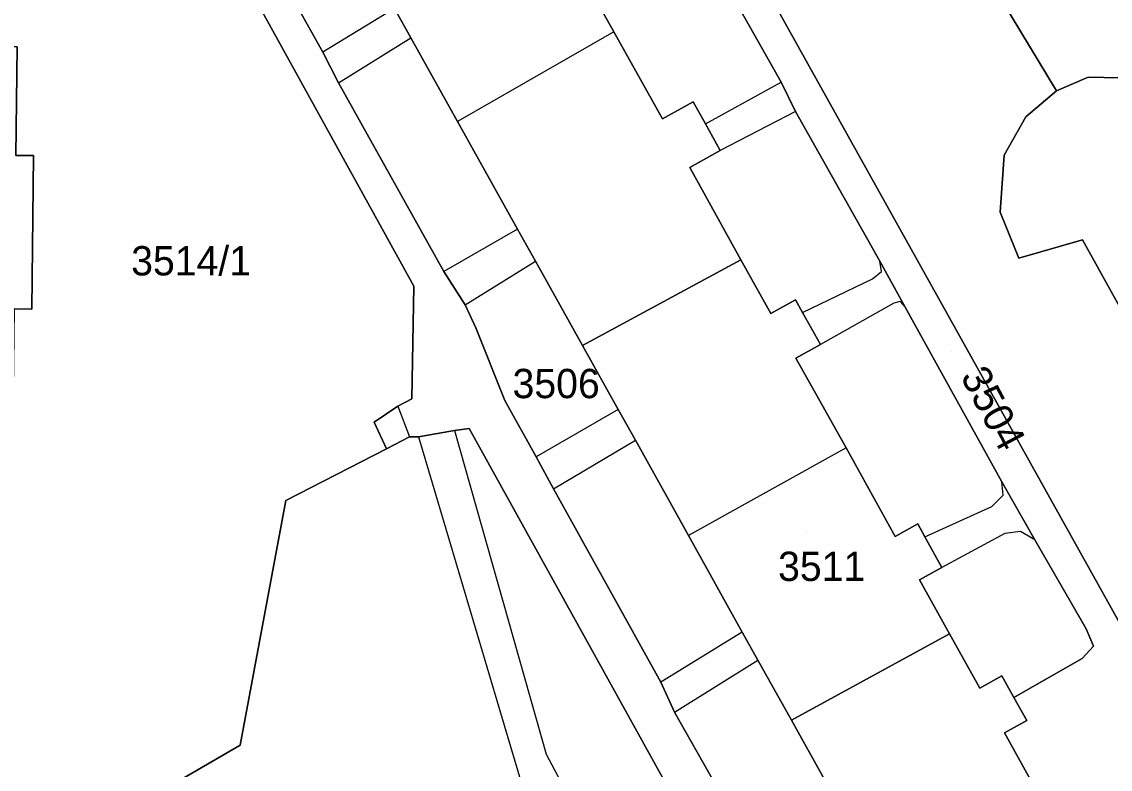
# Model space of a CAD drawing. Extents: x -262715 to -259381, y -1237238 to -1231182.
# Drawn here: x -261491.3 to -261417, y -1235699.9 to -1235648.8 of the extents above; entities that cross this region are included whole.
import ezdxf

# ---------------------------------------------------------------- set-up
doc = ezdxf.new("R2010")
doc.units = 0
for name, color, linetype in [('body_kn', 7, 'Continuous'), ('kladpar_druhypozemkov', 7, 'Continuous'), ('kladpar_hranice', 7, 'Continuous'), ('kladpar_parcelnecisla', 7, 'Continuous'), ('kladpar_plochy', 7, 'Continuous'), ('zappar_hrandruhpozemk', 7, 'Continuous')]:
    doc.layers.add(name, color=color, linetype=linetype)

msp = doc.modelspace()

# ---------------------------------------------------------------- linework, layer by layer
at = {"layer": 'body_kn'}
for p, q in [((-261464.76, -1235649.92), (-261464.76, -1235649.92)), ((-261450.9, -1235649.5), (-261450.9, -1235649.5)), ((-261450.9, -1235649.5), (-261450.9, -1235649.5)), ((-261470.76, -1235650.89), (-261470.76, -1235650.89)), ((-261437.66, -1235651.7), (-261437.66, -1235651.7)), ((-261439.49, -1235652.95), (-261439.49, -1235652.95)), ((-261418.53, -1235652.6), (-261418.53, -1235652.6)), ((-261469.69, -1235652.98), (-261469.69, -1235652.98)), ((-261469.69, -1235652.98), (-261469.69, -1235652.98)), ((-261420.69, -1235653.54), (-261420.69, -1235653.54)), ((-261445.49, -1235654.28), (-261445.49, -1235654.28)), ((-261438.52, -1235654.94), (-261438.52, -1235654.94)), ((-261438.52, -1235654.94), (-261438.52, -1235654.94)), ((-261461.58, -1235655.62), (-261461.58, -1235655.62)), ((-261447.59, -1235655.45), (-261447.59, -1235655.45)), ((-261444.66, -1235655.78), (-261444.66, -1235655.78)), ((-261444.66, -1235655.78), (-261444.66, -1235655.78)), ((-261422.8, -1235655.3), (-261422.8, -1235655.3)), ((-261490.51, -1235657.95), (-261490.51, -1235657.95)), ((-261443.64, -1235657.61), (-261443.64, -1235657.61)), ((-261424.28, -1235657.92), (-261424.28, -1235657.92)), ((-261445.73, -1235658.78), (-261445.73, -1235658.78)), ((-261424.54, -1235661.82), (-261424.54, -1235661.82)), ((-261457.48, -1235662.98), (-261457.48, -1235662.98)), ((-261457.48, -1235662.98), (-261457.48, -1235662.98)), ((-261418.92, -1235663.7), (-261418.92, -1235663.7)), ((-261456.26, -1235665.16), (-261456.26, -1235665.16)), ((-261442.23, -1235665.07), (-261442.23, -1235665.07)), ((-261442.23, -1235665.07), (-261442.23, -1235665.07)), ((-261432.75, -1235665.16), (-261432.75, -1235665.16)), ((-261423.27, -1235664.95), (-261423.27, -1235664.95)), ((-261462.51, -1235665.86), (-261462.51, -1235665.86)), ((-261432.63, -1235665.88), (-261432.63, -1235665.88)), ((-261464.55, -1235666.87), (-261464.55, -1235666.87)), ((-261433.25, -1235666.37), (-261433.25, -1235666.37)), ((-261438.52, -1235667.8), (-261438.52, -1235667.8)), ((-261490.63, -1235668.44), (-261490.63, -1235668.44)), ((-261461.06, -1235668.14), (-261461.06, -1235668.14)), ((-261461.06, -1235668.14), (-261461.06, -1235668.14)), ((-261431.8, -1235668.04), (-261431.8, -1235668.04)), ((-261431.37, -1235667.93), (-261431.37, -1235667.93)), ((-261431.03, -1235668.31), (-261431.03, -1235668.31)), ((-261431.03, -1235668.31), (-261431.03, -1235668.31)), ((-261440.19, -1235668.73), (-261440.19, -1235668.73)), ((-261438.03, -1235668.68), (-261438.03, -1235668.68)), ((-261438.03, -1235668.68), (-261438.03, -1235668.68)), ((-261460.33, -1235669.72), (-261460.33, -1235669.72)), ((-261453.05, -1235670.92), (-261453.05, -1235670.92)), ((-261436.81, -1235670.86), (-261436.81, -1235670.86)), ((-261438.48, -1235671.79), (-261438.48, -1235671.79)), ((-261465.64, -1235675.07), (-261465.64, -1235675.07)), ((-261465.64, -1235675.07), (-261465.64, -1235675.07)), ((-261464.7, -1235674.57), (-261464.7, -1235674.57)), ((-261458.35, -1235674.67), (-261458.35, -1235674.67)), ((-261450.61, -1235675.29), (-261450.61, -1235675.29)), ((-261450.61, -1235675.29), (-261450.61, -1235675.29)), ((-261467.27, -1235676.15), (-261467.27, -1235676.15)), ((-261461.78, -1235676.72), (-261461.78, -1235676.72)), ((-261461.78, -1235676.72), (-261461.78, -1235676.72)), ((-261460.77, -1235676.58), (-261460.77, -1235676.58)), ((-261460.77, -1235676.58), (-261460.77, -1235676.58)), ((-261464.86, -1235677.16), (-261464.86, -1235677.16)), ((-261464.24, -1235677.17), (-261464.24, -1235677.17)), ((-261464.24, -1235677.17), (-261464.24, -1235677.17)), ((-261449.44, -1235677.39), (-261449.44, -1235677.39)), ((-261466.42, -1235677.97), (-261466.42, -1235677.97)), ((-261435.06, -1235677.92), (-261435.06, -1235677.92)), ((-261435.06, -1235677.92), (-261435.06, -1235677.92)), ((-261456.2, -1235678.53), (-261456.2, -1235678.53)), ((-261424.43, -1235680.24), (-261424.43, -1235680.24)), ((-261455.02, -1235680.71), (-261455.02, -1235680.71)), ((-261455.02, -1235680.71), (-261455.02, -1235680.71)), ((-261424.34, -1235681.14), (-261424.34, -1235681.14)), ((-261473.29, -1235681.51), (-261473.29, -1235681.51)), ((-261425.12, -1235681.91), (-261425.12, -1235681.91)), ((-261430.17, -1235683.11), (-261430.17, -1235683.11)), ((-261445.82, -1235683.89), (-261445.82, -1235683.89)), ((-261431.7, -1235683.96), (-261431.7, -1235683.96)), ((-261429.69, -1235683.98), (-261429.69, -1235683.98)), ((-261429.69, -1235683.98), (-261429.69, -1235683.98)), ((-261424.22, -1235683.77), (-261424.22, -1235683.77)), ((-261423.15, -1235683.63), (-261423.15, -1235683.63)), ((-261422.17, -1235684.2), (-261422.17, -1235684.2)), ((-261422.17, -1235684.2), (-261422.17, -1235684.2)), ((-261428.52, -1235686.08), (-261428.52, -1235686.08)), ((-261430.05, -1235686.93), (-261430.05, -1235686.93)), ((-261442.14, -1235690.49), (-261442.14, -1235690.49)), ((-261442.14, -1235690.49), (-261442.14, -1235690.49)), ((-261428, -1235690.61), (-261428, -1235690.61)), ((-261428, -1235690.61), (-261428, -1235690.61)), ((-261418.67, -1235690.27), (-261418.67, -1235690.27)), ((-261418.18, -1235691.45), (-261418.18, -1235691.45)), ((-261418.95, -1235692.3), (-261418.95, -1235692.3)), ((-261441.07, -1235692.41), (-261441.07, -1235692.41)), ((-261424.42, -1235693.47), (-261424.42, -1235693.47)), ((-261447.7, -1235693.9), (-261447.7, -1235693.9)), ((-261425.94, -1235694.31), (-261425.94, -1235694.31)), ((-261423.6, -1235694.95), (-261423.6, -1235694.95)), ((-261446.77, -1235695.95), (-261446.77, -1235695.95)), ((-261446.77, -1235695.95), (-261446.77, -1235695.95)), ((-261438.78, -1235696.51), (-261438.78, -1235696.51)), ((-261422.73, -1235696.52), (-261422.73, -1235696.52)), ((-261424.25, -1235697.37), (-261424.25, -1235697.37)), ((-261476.42, -1235698.22), (-261476.42, -1235698.22)), ((-261455.53, -1235698.82), (-261455.53, -1235698.82))]:
    msp.add_line(p, q, dxfattribs=at)
at = {"layer": 'kladpar_druhypozemkov'}
for p, q in [((-261480.03, -1235664.27), (-261480.03, -1235664.27)), ((-261427.83, -1235671.32), (-261427.83, -1235671.32)), ((-261454.74, -1235672.63), (-261454.74, -1235672.63)), ((-261437.78, -1235683.62), (-261437.78, -1235683.62))]:
    msp.add_line(p, q, dxfattribs=at)
at = {"layer": 'kladpar_hranice'}
for points in [[(-261401.71, -1235681.6), (-261409.71, -1235666.96), (-261405.93, -1235663.79), (-261410.28, -1235655.89), (-261411.48, -1235654.31), (-261413.21, -1235653.15), (-261415.28, -1235652.66), (-261418.53, -1235652.6), (-261420.69, -1235653.54), (-261424.38, -1235647.44), (-261421.97, -1235645.54), (-261420.75, -1235643.18), (-261420.2, -1235640.22), (-261420.71, -1235637.44), (-261425.09, -1235629.28), (-261435.51, -1235617.79), (-261446.22, -1235598.57), (-261448.98, -1235591.27), (-261453.34, -1235581.02), (-261459.9, -1235567.4), (-261464.77, -1235569.24), (-261486.46, -1235529.8), (-261505.16, -1235495.58)], [(-261390.22, -1235736.84), (-261437.66, -1235651.7), (-261461.76, -1235608.43), (-261467.86, -1235597.89), (-261523.57, -1235497.42)], [(-261452.54, -1235603.16), (-261442.43, -1235621.28), (-261431.37, -1235641.24), (-261434.67, -1235644.77), (-261433.26, -1235646.14), (-261431.36, -1235647.27), (-261429.38, -1235647.89), (-261427.07, -1235648.14), (-261424.38, -1235647.44), (-261420.69, -1235653.54), (-261422.8, -1235655.3), (-261424.28, -1235657.92), (-261424.54, -1235661.82), (-261423.27, -1235664.95), (-261418.92, -1235663.7), (-261397.54, -1235702.26)], [(-261488.56, -1235619.47), (-261468.61, -1235607.37), (-261467.06, -1235606.61), (-261465.15, -1235606.35), (-261463.23, -1235606.99), (-261461.76, -1235608.43), (-261437.66, -1235651.7), (-261390.22, -1235736.84)], [(-261420.85, -1235703.5), (-261424.25, -1235697.37), (-261422.73, -1235696.52), (-261423.6, -1235694.95), (-261418.95, -1235692.3), (-261418.18, -1235691.45), (-261418.67, -1235690.27), (-261422.17, -1235684.2), (-261424.43, -1235680.24), (-261431.03, -1235668.31), (-261432.75, -1235665.16), (-261438.52, -1235654.94), (-261439.49, -1235652.95), (-261446.86, -1235639.89), (-261447.9, -1235637.99), (-261455.33, -1235624.6), (-261456.37, -1235622.78), (-261463.15, -1235610.7), (-261464.49, -1235609.73), (-261466.07, -1235610.02), (-261487.14, -1235622.39), (-261488.56, -1235619.47)], [(-261438.87, -1235710.25), (-261440.96, -1235706.35), (-261442.12, -1235704.15), (-261446.77, -1235695.95), (-261447.7, -1235693.9), (-261455.02, -1235680.71), (-261456.2, -1235678.53), (-261458.35, -1235674.67), (-261460.33, -1235669.72), (-261461.06, -1235668.14), (-261462.51, -1235665.86), (-261469.69, -1235652.98), (-261470.76, -1235650.89), (-261478.19, -1235637.62), (-261479.46, -1235635.47), (-261487.14, -1235622.39), (-261466.07, -1235610.02), (-261464.49, -1235609.73), (-261463.15, -1235610.7)], [(-261529.9, -1235712.92), (-261525.77, -1235691.13), (-261523.47, -1235680.3), (-261518.99, -1235660.5), (-261516.37, -1235649.47), (-261512.59, -1235638.96), (-261508.89, -1235632.68), (-261503.77, -1235628.58), (-261490.07, -1235621.03), (-261488.56, -1235619.47), (-261487.14, -1235622.39), (-261479.46, -1235635.47), (-261478.19, -1235637.62), (-261470.76, -1235650.89), (-261469.69, -1235652.98), (-261462.51, -1235665.86), (-261461.06, -1235668.14), (-261460.33, -1235669.72), (-261458.35, -1235674.67), (-261456.2, -1235678.53), (-261455.02, -1235680.71), (-261447.7, -1235693.9), (-261446.77, -1235695.95), (-261442.12, -1235704.15)], [(-261497.83, -1235717.16), (-261493.21, -1235687.43), (-261493.28, -1235685.33), (-261493.23, -1235681.19), (-261491.92, -1235675.83), (-261491.84, -1235668.42), (-261490.63, -1235668.44), (-261490.51, -1235657.95), (-261491.73, -1235657.94), (-261491.64, -1235650.53), (-261497.63, -1235650.5), (-261497.63, -1235651.71), (-261503.16, -1235651.68), (-261503.16, -1235650.47), (-261509.14, -1235650.44), (-261509.24, -1235657.81), (-261510.45, -1235657.79), (-261510.5, -1235661.59), (-261515.48, -1235661.33), (-261512.58, -1235649.38), (-261509.42, -1235640.75), (-261506.06, -1235634.99), (-261502.26, -1235631.54), (-261488.69, -1235623.75)], [(-261445.02, -1235705.07), (-261460.77, -1235676.58), (-261461.78, -1235676.72), (-261464.24, -1235677.17), (-261464.86, -1235677.16), (-261466.42, -1235677.97), (-261467.27, -1235676.15), (-261465.64, -1235675.07), (-261464.7, -1235674.57), (-261464.55, -1235666.87), (-261481.17, -1235636.77), (-261484.61, -1235630.68), (-261488.69, -1235623.75), (-261502.26, -1235631.54)], [(-261488.69, -1235623.75), (-261484.61, -1235630.68), (-261481.17, -1235636.77), (-261464.55, -1235666.87), (-261464.7, -1235674.57), (-261465.64, -1235675.07), (-261467.27, -1235676.15), (-261466.42, -1235677.97), (-261473.29, -1235681.51), (-261476.42, -1235698.22), (-261490.54, -1235706.42)], [(-261446.86, -1235639.89), (-261439.49, -1235652.95), (-261438.52, -1235654.94), (-261432.75, -1235665.16), (-261431.03, -1235668.31), (-261424.43, -1235680.24), (-261422.17, -1235684.2), (-261418.67, -1235690.27), (-261418.18, -1235691.45), (-261418.95, -1235692.3), (-261423.6, -1235694.95), (-261424.42, -1235693.47), (-261425.94, -1235694.31), (-261428, -1235690.61), (-261430.05, -1235686.93), (-261428.52, -1235686.08), (-261429.69, -1235683.98), (-261430.17, -1235683.11), (-261431.7, -1235683.96), (-261435.06, -1235677.92), (-261438.48, -1235671.79), (-261436.81, -1235670.86), (-261438.03, -1235668.68), (-261438.52, -1235667.8), (-261440.19, -1235668.73), (-261442.23, -1235665.07), (-261445.73, -1235658.78), (-261443.64, -1235657.61), (-261444.66, -1235655.78), (-261445.49, -1235654.28), (-261447.59, -1235655.45), (-261450.9, -1235649.5), (-261454.2, -1235643.58)], [(-261454.2, -1235643.58), (-261450.9, -1235649.5), (-261447.59, -1235655.45), (-261445.49, -1235654.28), (-261444.66, -1235655.78), (-261443.64, -1235657.61), (-261445.73, -1235658.78), (-261442.23, -1235665.07), (-261453.05, -1235670.92), (-261456.26, -1235665.16), (-261457.48, -1235662.98), (-261461.58, -1235655.62), (-261464.76, -1235649.92), (-261465.88, -1235647.91)], [(-261465.88, -1235647.91), (-261464.76, -1235649.92), (-261461.58, -1235655.62), (-261457.48, -1235662.98), (-261456.26, -1235665.16), (-261453.05, -1235670.92), (-261450.61, -1235675.29), (-261449.44, -1235677.39), (-261445.82, -1235683.89), (-261442.14, -1235690.49), (-261441.07, -1235692.41), (-261438.78, -1235696.51), (-261436.52, -1235700.56)], [(-261491.64, -1235650.53), (-261491.73, -1235657.94), (-261490.51, -1235657.95), (-261490.63, -1235668.44), (-261491.84, -1235668.42), (-261491.92, -1235675.83), (-261497.93, -1235675.76), (-261497.92, -1235674.55), (-261503.46, -1235674.49), (-261503.47, -1235675.7), (-261509.48, -1235675.62), (-261509.38, -1235668.25), (-261510.59, -1235668.23), (-261510.54, -1235664.31), (-261510.5, -1235661.59), (-261510.45, -1235657.79), (-261509.24, -1235657.81), (-261509.14, -1235650.44), (-261503.16, -1235650.47), (-261503.16, -1235651.68), (-261497.63, -1235651.71), (-261497.63, -1235650.5), (-261491.64, -1235650.53)], [(-261397.54, -1235702.26), (-261418.92, -1235663.7), (-261423.27, -1235664.95), (-261424.54, -1235661.82), (-261424.28, -1235657.92), (-261422.8, -1235655.3), (-261420.69, -1235653.54), (-261418.53, -1235652.6), (-261415.28, -1235652.66), (-261413.21, -1235653.15), (-261411.48, -1235654.31), (-261410.28, -1235655.89), (-261405.93, -1235663.79)], [(-261442.23, -1235665.07), (-261440.19, -1235668.73), (-261438.52, -1235667.8), (-261438.03, -1235668.68), (-261436.81, -1235670.86), (-261438.48, -1235671.79), (-261435.06, -1235677.92), (-261431.7, -1235683.96), (-261430.17, -1235683.11), (-261429.69, -1235683.98), (-261428.52, -1235686.08), (-261430.05, -1235686.93), (-261428, -1235690.61), (-261438.78, -1235696.51), (-261441.07, -1235692.41), (-261442.14, -1235690.49), (-261445.82, -1235683.89), (-261449.44, -1235677.39), (-261450.61, -1235675.29), (-261453.05, -1235670.92), (-261442.23, -1235665.07)], [(-261490.54, -1235706.42), (-261476.42, -1235698.22), (-261473.29, -1235681.51), (-261466.42, -1235677.97), (-261464.86, -1235677.16), (-261464.24, -1235677.17), (-261461.78, -1235676.72), (-261460.77, -1235676.58)], [(-261460.77, -1235676.58), (-261445.02, -1235705.07), (-261441.49, -1235711.7), (-261438.87, -1235710.25)], [(-261428, -1235690.61), (-261425.94, -1235694.31), (-261424.42, -1235693.47), (-261423.6, -1235694.95), (-261422.73, -1235696.52), (-261424.25, -1235697.37), (-261420.85, -1235703.5), (-261417.51, -1235709.53), (-261415.99, -1235708.7), (-261414.32, -1235711.72), (-261415.83, -1235712.56), (-261413.8, -1235716.22), (-261424.39, -1235722.53), (-261426.64, -1235718.44), (-261427.81, -1235716.31), (-261429.88, -1235712.54), (-261431.42, -1235709.75), (-261432.95, -1235706.96), (-261435.24, -1235702.84), (-261436.52, -1235700.56), (-261438.78, -1235696.51), (-261428, -1235690.61)]]:
    msp.add_lwpolyline(points, dxfattribs=at)
at = {"layer": 'kladpar_plochy'}
for points in [[(-261390.22, -1235736.84), (-261437.66, -1235651.7), (-261461.76, -1235608.43), (-261467.86, -1235597.89), (-261523.57, -1235497.42)], [(-261371.33, -1235728.63), (-261388.56, -1235695.22), (-261393.47, -1235696.69), (-261397.22, -1235689.82), (-261394.58, -1235684.33), (-261399.09, -1235676.16), (-261401.71, -1235681.6), (-261409.71, -1235666.96), (-261405.93, -1235663.79), (-261410.28, -1235655.89), (-261411.48, -1235654.31), (-261413.21, -1235653.15), (-261415.28, -1235652.66), (-261418.53, -1235652.6), (-261420.69, -1235653.54), (-261424.38, -1235647.44), (-261421.97, -1235645.54), (-261420.75, -1235643.18), (-261420.2, -1235640.22), (-261420.71, -1235637.44), (-261425.09, -1235629.28), (-261435.51, -1235617.79), (-261446.22, -1235598.57)], [(-261452.54, -1235603.16), (-261442.43, -1235621.28), (-261431.37, -1235641.24), (-261434.67, -1235644.77), (-261433.26, -1235646.14), (-261431.36, -1235647.27), (-261429.38, -1235647.89), (-261427.07, -1235648.14), (-261424.38, -1235647.44), (-261420.69, -1235653.54), (-261422.8, -1235655.3), (-261424.28, -1235657.92), (-261424.54, -1235661.82), (-261423.27, -1235664.95), (-261418.92, -1235663.7), (-261397.54, -1235702.26)], [(-261461.76, -1235608.43), (-261437.66, -1235651.7), (-261390.22, -1235736.84)], [(-261529.9, -1235712.92), (-261525.77, -1235691.13), (-261523.47, -1235680.3), (-261518.99, -1235660.5), (-261516.37, -1235649.47), (-261512.59, -1235638.96), (-261508.89, -1235632.68), (-261503.77, -1235628.58), (-261490.07, -1235621.03), (-261488.56, -1235619.47), (-261487.14, -1235622.39), (-261479.46, -1235635.47), (-261478.19, -1235637.62), (-261470.76, -1235650.89), (-261469.69, -1235652.98), (-261462.51, -1235665.86), (-261461.06, -1235668.14), (-261460.33, -1235669.72), (-261458.35, -1235674.67), (-261456.2, -1235678.53), (-261455.02, -1235680.71), (-261447.7, -1235693.9), (-261446.77, -1235695.95), (-261442.12, -1235704.15)], [(-261502.26, -1235631.54), (-261488.69, -1235623.75), (-261484.61, -1235630.68), (-261481.17, -1235636.77), (-261464.55, -1235666.87), (-261464.7, -1235674.57), (-261465.64, -1235675.07), (-261467.27, -1235676.15), (-261466.42, -1235677.97), (-261473.29, -1235681.51), (-261476.42, -1235698.22), (-261490.54, -1235706.42)], [(-261445.02, -1235705.07), (-261460.77, -1235676.58), (-261461.78, -1235676.72), (-261464.24, -1235677.17), (-261464.86, -1235677.16), (-261466.42, -1235677.97), (-261467.27, -1235676.15), (-261465.64, -1235675.07), (-261464.7, -1235674.57), (-261464.55, -1235666.87), (-261481.17, -1235636.77), (-261484.61, -1235630.68), (-261488.69, -1235623.75), (-261502.26, -1235631.54)], [(-261442.12, -1235704.15), (-261446.77, -1235695.95), (-261447.7, -1235693.9), (-261455.02, -1235680.71), (-261456.2, -1235678.53), (-261458.35, -1235674.67), (-261460.33, -1235669.72), (-261461.06, -1235668.14), (-261462.51, -1235665.86), (-261469.69, -1235652.98), (-261470.76, -1235650.89), (-261478.19, -1235637.62)], [(-261446.86, -1235639.89), (-261439.49, -1235652.95), (-261438.52, -1235654.94), (-261432.75, -1235665.16), (-261431.03, -1235668.31), (-261424.43, -1235680.24), (-261422.17, -1235684.2), (-261418.67, -1235690.27), (-261418.18, -1235691.45), (-261418.95, -1235692.3), (-261423.6, -1235694.95), (-261424.42, -1235693.47), (-261425.94, -1235694.31), (-261428, -1235690.61), (-261430.05, -1235686.93), (-261428.52, -1235686.08), (-261429.69, -1235683.98), (-261430.17, -1235683.11), (-261431.7, -1235683.96), (-261435.06, -1235677.92), (-261438.48, -1235671.79), (-261436.81, -1235670.86), (-261438.03, -1235668.68), (-261438.52, -1235667.8), (-261440.19, -1235668.73), (-261442.23, -1235665.07), (-261445.73, -1235658.78), (-261443.64, -1235657.61), (-261444.66, -1235655.78), (-261445.49, -1235654.28), (-261447.59, -1235655.45), (-261450.9, -1235649.5), (-261454.2, -1235643.58)], [(-261420.85, -1235703.5), (-261424.25, -1235697.37), (-261422.73, -1235696.52), (-261423.6, -1235694.95), (-261418.95, -1235692.3), (-261418.18, -1235691.45), (-261418.67, -1235690.27), (-261422.17, -1235684.2), (-261424.43, -1235680.24), (-261431.03, -1235668.31), (-261432.75, -1235665.16), (-261438.52, -1235654.94), (-261439.49, -1235652.95), (-261446.86, -1235639.89)], [(-261454.2, -1235643.58), (-261450.9, -1235649.5), (-261447.59, -1235655.45), (-261445.49, -1235654.28), (-261444.66, -1235655.78), (-261443.64, -1235657.61), (-261445.73, -1235658.78), (-261442.23, -1235665.07), (-261453.05, -1235670.92), (-261456.26, -1235665.16), (-261457.48, -1235662.98), (-261461.58, -1235655.62), (-261464.76, -1235649.92), (-261465.88, -1235647.91)], [(-261465.88, -1235647.91), (-261464.76, -1235649.92), (-261461.58, -1235655.62), (-261457.48, -1235662.98), (-261456.26, -1235665.16), (-261453.05, -1235670.92), (-261450.61, -1235675.29), (-261449.44, -1235677.39), (-261445.82, -1235683.89), (-261442.14, -1235690.49), (-261441.07, -1235692.41), (-261438.78, -1235696.51), (-261436.52, -1235700.56)], [(-261397.54, -1235702.26), (-261418.92, -1235663.7), (-261423.27, -1235664.95), (-261424.54, -1235661.82), (-261424.28, -1235657.92), (-261422.8, -1235655.3), (-261420.69, -1235653.54), (-261418.53, -1235652.6), (-261415.28, -1235652.66), (-261413.21, -1235653.15), (-261411.48, -1235654.31), (-261410.28, -1235655.89), (-261405.93, -1235663.79), (-261409.71, -1235666.96), (-261401.71, -1235681.6), (-261397.22, -1235689.82), (-261393.47, -1235696.69), (-261388.56, -1235695.22), (-261371.33, -1235728.63)], [(-261491.84, -1235668.42), (-261490.63, -1235668.44), (-261490.51, -1235657.95), (-261491.73, -1235657.94)], [(-261490.54, -1235706.42), (-261476.42, -1235698.22), (-261473.29, -1235681.51), (-261466.42, -1235677.97), (-261464.86, -1235677.16), (-261464.24, -1235677.17), (-261461.78, -1235676.72), (-261460.77, -1235676.58), (-261445.02, -1235705.07)]]:
    msp.add_lwpolyline(points, dxfattribs=at)
for points in [[(-261491.64, -1235650.53), (-261491.73, -1235657.94), (-261490.51, -1235657.95), (-261490.63, -1235668.44), (-261491.84, -1235668.42), (-261491.92, -1235675.83), (-261497.93, -1235675.76), (-261497.92, -1235674.55), (-261503.46, -1235674.49), (-261503.47, -1235675.7), (-261509.48, -1235675.62), (-261509.38, -1235668.25), (-261510.59, -1235668.23), (-261510.54, -1235664.31), (-261510.5, -1235661.59), (-261510.45, -1235657.79), (-261509.24, -1235657.81), (-261509.14, -1235650.44), (-261503.16, -1235650.47), (-261503.16, -1235651.68), (-261497.63, -1235651.71), (-261497.63, -1235650.5)], [(-261442.23, -1235665.07), (-261440.19, -1235668.73), (-261438.52, -1235667.8), (-261438.03, -1235668.68), (-261436.81, -1235670.86), (-261438.48, -1235671.79), (-261435.06, -1235677.92), (-261431.7, -1235683.96), (-261430.17, -1235683.11), (-261429.69, -1235683.98), (-261428.52, -1235686.08), (-261430.05, -1235686.93), (-261428, -1235690.61), (-261438.78, -1235696.51), (-261441.07, -1235692.41), (-261442.14, -1235690.49), (-261445.82, -1235683.89), (-261449.44, -1235677.39), (-261450.61, -1235675.29), (-261453.05, -1235670.92)], [(-261428, -1235690.61), (-261425.94, -1235694.31), (-261424.42, -1235693.47), (-261423.6, -1235694.95), (-261422.73, -1235696.52), (-261424.25, -1235697.37), (-261420.85, -1235703.5), (-261417.51, -1235709.53), (-261415.99, -1235708.7), (-261414.32, -1235711.72), (-261415.83, -1235712.56), (-261413.8, -1235716.22), (-261424.39, -1235722.53), (-261426.64, -1235718.44), (-261427.81, -1235716.31), (-261429.88, -1235712.54), (-261431.42, -1235709.75), (-261432.95, -1235706.96), (-261435.24, -1235702.84), (-261436.52, -1235700.56), (-261438.78, -1235696.51)]]:
    msp.add_lwpolyline(points, close=True, dxfattribs=at)
at = {"layer": 'zappar_hrandruhpozemk'}
for p, q in [((-261465.88, -1235647.91), (-261470.76, -1235650.89)), ((-261469.69, -1235652.98), (-261464.76, -1235649.92)), ((-261450.9, -1235649.5), (-261461.58, -1235655.62)), ((-261444.66, -1235655.78), (-261439.49, -1235652.95)), ((-261438.52, -1235654.94), (-261443.64, -1235657.61)), ((-261457.48, -1235662.98), (-261462.51, -1235665.86)), ((-261461.06, -1235668.14), (-261456.26, -1235665.16)), ((-261438.03, -1235668.68), (-261433.25, -1235666.37)), ((-261431.8, -1235668.04), (-261436.81, -1235670.86)), ((-261465.64, -1235675.07), (-261464.86, -1235677.16)), ((-261450.61, -1235675.29), (-261456.2, -1235678.53)), ((-261461.78, -1235676.72), (-261455.53, -1235698.82)), ((-261455.02, -1235680.71), (-261449.44, -1235677.39)), ((-261435.06, -1235677.92), (-261445.82, -1235683.89)), ((-261429.69, -1235683.98), (-261425.12, -1235681.91)), ((-261424.22, -1235683.77), (-261428.52, -1235686.08)), ((-261442.14, -1235690.49), (-261447.7, -1235693.9)), ((-261446.77, -1235695.95), (-261441.07, -1235692.41))]:
    msp.add_line(p, q, dxfattribs=at)
for points in [[(-261433.25, -1235666.37), (-261432.63, -1235665.88), (-261432.75, -1235665.16)], [(-261431.03, -1235668.31), (-261431.37, -1235667.93), (-261431.8, -1235668.04)], [(-261464.24, -1235677.17), (-261456.78, -1235702.29), (-261492.08, -1235722.2)], [(-261425.12, -1235681.91), (-261424.34, -1235681.14), (-261424.43, -1235680.24)], [(-261422.17, -1235684.2), (-261423.15, -1235683.63), (-261424.22, -1235683.77)], [(-261455.53, -1235698.82), (-261450.46, -1235708.38), (-261452.72, -1235709.57), (-261454.71, -1235705.89)]]:
    msp.add_lwpolyline(points, dxfattribs=at)

# ---------------------------------------------------------------- texts
at = {"layer": 'kladpar_parcelnecisla'}
for s, p in [('3514/1', (-261483.849, -1235666.14)), ('3506', (-261457.819, -1235674.52)), ('3511', (-261439.699, -1235687))]:
    msp.add_text(s, height=2, dxfattribs=at).set_placement(p)
msp.add_text('3504', height=2, rotation=298, dxfattribs=at).set_placement((-261427.282, -1235673.037))

doc.saveas('drawing.dxf')
